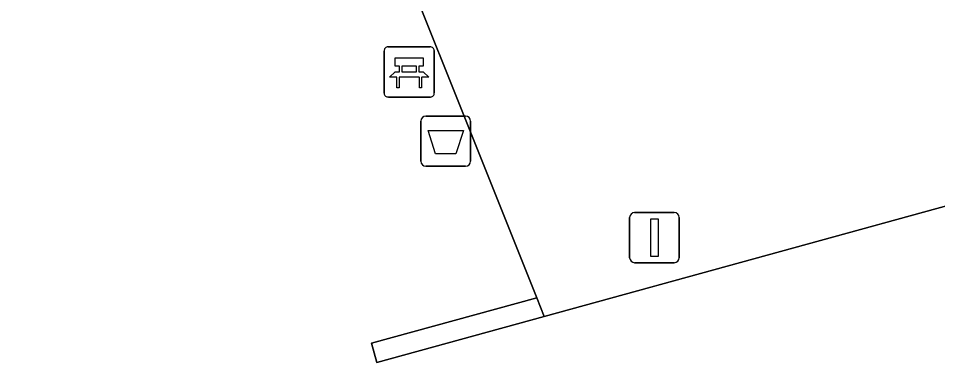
# Model space of a CAD drawing. Extents: x 159053 to 160042, y 380449 to 381423.
# Drawn here: x 159190.74 to 159209.05, y 381128.68 to 381135.55 of the extents above; entities that cross this region are included whole.
import ezdxf

# ---------------------------------------------------------------- set-up
doc = ezdxf.new("R2010")
doc.units = 0
for name, color, linetype in [('IMGEO_Afvalbak', 7, 'Continuous'), ('IMGEO_Bank', 7, 'Continuous'), ('IMGEO_Groenvoorziening', 7, 'Continuous'), ('IMGEO_Lichtmast', 7, 'Continuous'), ('IMGEO_Muur', 7, 'Continuous'), ('IMGEO_Rijbaan_lokaal_open', 7, 'Continuous')]:
    doc.layers.add(name, color=color, linetype=linetype)

msp = doc.modelspace()

# ---------------------------------------------------------------- linework, layer by layer
at = {"layer": 'IMGEO_Afvalbak'}
for p, q in [((159198.857, 381133.6), (159199.647, 381133.6)), ((159199.647, 381133.6), (159198.857, 381133.6)), ((159198.757, 381132.7), (159198.757, 381133.5)), ((159198.757, 381133.5), (159198.757, 381132.7)), ((159199.747, 381133.5), (159199.747, 381132.7)), ((159199.747, 381132.7), (159199.747, 381133.5)), ((159199.647, 381132.6), (159198.857, 381132.6)), ((159198.857, 381132.6), (159199.647, 381132.6))]:
    msp.add_line(p, q, dxfattribs=at)
msp.add_lwpolyline([(159198.9, 381133.314), (159199.604, 381133.314), (159199.455, 381132.844), (159199.049, 381132.844), (159198.9, 381133.314)], dxfattribs=at)
for centre, start, end in [((159198.857, 381133.5), 90, 180), ((159198.857, 381133.5), 90, 180), ((159199.647, 381133.5), 0, 90), ((159199.647, 381133.5), 360, 90), ((159198.857, 381132.7), 180, 270), ((159198.857, 381132.7), 180, 270), ((159199.647, 381132.7), 270, 0), ((159199.647, 381132.7), 270, 0)]:
    msp.add_arc(centre, 0.1, start, end, dxfattribs=at)
at = {"layer": 'IMGEO_Bank'}
for p, q in [((159198.024, 381134.055), (159198.024, 381134.896)), ((159198.024, 381134.896), (159198.024, 381134.055)), ((159198.099, 381134.98), (159198.94, 381134.98)), ((159198.94, 381134.98), (159198.099, 381134.98)), ((159199.024, 381134.905), (159199.024, 381134.064)), ((159199.024, 381134.064), (159199.024, 381134.905)), ((159198.333, 381134.486), (159198.333, 381134.592)), ((159198.377, 381134.592), (159198.377, 381134.486)), ((159198.665, 381134.598), (159198.383, 381134.598)), ((159198.671, 381134.486), (159198.671, 381134.592)), ((159198.715, 381134.592), (159198.715, 381134.486)), ((159198.721, 381134.378), (159198.328, 381134.378)), ((159198.383, 381134.48), (159198.665, 381134.48)), ((159198.949, 381133.98), (159198.108, 381133.98)), ((159198.108, 381133.98), (159198.949, 381133.98))]:
    msp.add_line(p, q, dxfattribs=at)
for points in [[(159198.327, 381134.598), (159198.241, 381134.598), (159198.241, 381134.759), (159198.804, 381134.759), (159198.804, 381134.598), (159198.721, 381134.598)], [(159198.271, 381134.378), (159198.129, 381134.378), (159198.241, 381134.48), (159198.327, 381134.48)], [(159198.321, 381134.371), (159198.321, 381134.164), (159198.278, 381134.164), (159198.278, 381134.371)], [(159198.721, 381134.48), (159198.804, 381134.48), (159198.916, 381134.378), (159198.777, 381134.378)], [(159198.771, 381134.371), (159198.771, 381134.164), (159198.727, 381134.164), (159198.727, 381134.371)]]:
    msp.add_lwpolyline(points, dxfattribs=at)
for centre, radius, start, end in [((159198.102, 381134.902), 0.0779, 92.4484, 184.2845), ((159198.102, 381134.902), 0.0779, 92.4484, 184.2845), ((159198.946, 381134.902), 0.0779, 2.4484, 94.2845), ((159198.946, 381134.902), 0.0779, 2.4484, 94.2845), ((159198.326, 381134.591), 0.00671, 2.8957, 87.1043), ((159198.326, 381134.487), 0.00671, 272.8957, 357.1043), ((159198.383, 381134.591), 0.00671, 92.8957, 177.1043), ((159198.383, 381134.487), 0.00671, 182.8957, 267.1043), ((159198.665, 381134.591), 0.00671, 2.8957, 87.1043), ((159198.665, 381134.487), 0.00671, 272.8957, 357.1043), ((159198.722, 381134.591), 0.00671, 92.8957, 177.1043), ((159198.722, 381134.487), 0.00671, 182.8957, 267.1043), ((159198.271, 381134.371), 0.00671, 2.8957, 87.1043), ((159198.328, 381134.371), 0.00671, 92.8957, 177.1043), ((159198.72, 381134.371), 0.00671, 2.8957, 87.1043), ((159198.777, 381134.371), 0.00671, 92.8957, 177.1043), ((159198.102, 381134.058), 0.0779, 182.4484, 274.2845), ((159198.102, 381134.058), 0.0779, 182.4484, 274.2845), ((159198.946, 381134.058), 0.0779, 272.4484, 4.2845), ((159198.946, 381134.058), 0.0779, 272.4484, 4.2845)]:
    msp.add_arc(centre, radius, start, end, dxfattribs=at)
at = {"layer": 'IMGEO_Groenvoorziening'}
msp.add_lwpolyline([(159203.863, 381153.784), (159203.675, 381154.146), (159191.253, 381150.756), (159191.792, 381148.906), (159190.735, 381148.635), (159194.74, 381138.894), (159197.157, 381139.769), (159201.066, 381129.977), (159201.215, 381129.603), (159214.549, 381133.275), (159214.36, 381133.638)], close=True, dxfattribs=at)
at = {"layer": 'IMGEO_Lichtmast'}
for p, q in [((159202.917, 381130.776), (159202.917, 381131.576)), ((159202.917, 381131.576), (159202.917, 381130.776)), ((159203.017, 381131.676), (159203.807, 381131.676)), ((159203.807, 381131.676), (159203.017, 381131.676)), ((159203.907, 381131.576), (159203.907, 381130.776)), ((159203.907, 381130.776), (159203.907, 381131.576)), ((159203.807, 381130.676), (159203.017, 381130.676)), ((159203.017, 381130.676), (159203.807, 381130.676))]:
    msp.add_line(p, q, dxfattribs=at)
msp.add_lwpolyline([(159203.337, 381131.551), (159203.487, 381131.551), (159203.487, 381130.801), (159203.337, 381130.801), (159203.337, 381131.551)], dxfattribs=at)
for centre, start, end in [((159203.017, 381131.576), 90, 180), ((159203.017, 381131.576), 90, 180), ((159203.807, 381131.576), 0, 90), ((159203.807, 381131.576), 360, 90), ((159203.017, 381130.776), 180, 270), ((159203.017, 381130.776), 180, 270), ((159203.807, 381130.776), 270, 0), ((159203.807, 381130.776), 270, 0)]:
    msp.add_arc(centre, 0.1, start, end, dxfattribs=at)
at = {"layer": 'IMGEO_Muur'}
msp.add_lwpolyline([(159201.066, 381129.977), (159197.77, 381129.069), (159197.876, 381128.684), (159201.215, 381129.603)], close=True, dxfattribs=at)
at = {"layer": 'IMGEO_Rijbaan_lokaal_open'}
msp.add_lwpolyline([(159214.36, 381133.638), (159215.198, 381133.869), (159215.304, 381133.483), (159214.549, 381133.275), (159201.215, 381129.603), (159197.876, 381128.684), (159197.77, 381129.069), (159201.066, 381129.977), (159197.157, 381139.769), (159194.74, 381138.894), (159190.735, 381148.635), (159191.792, 381148.906), (159191.253, 381150.756), (159203.675, 381154.146), (159205.196, 381154.568), (159205.303, 381154.186), (159203.863, 381153.784)], close=True, dxfattribs=at)

doc.saveas('drawing.dxf')
